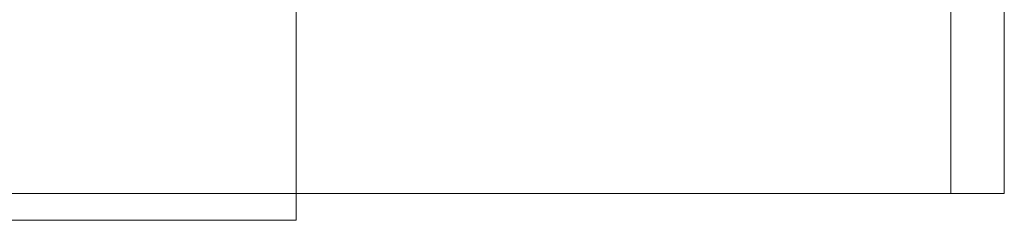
# Model space of a CAD drawing. Header units: millimetres. Extents: x -2233 to 61924, y -68080 to 6847.
# Tile 528 of 656: x 26351 to 26535, y -19450 to -19413. Entities that reach past the tile are written whole.
import ezdxf

# ---------------------------------------------------------------- set-up
doc = ezdxf.new("R2010")
doc.units = ezdxf.units.MM
doc.layers.add('superior_briquetadora', color=7, linetype='Continuous', lineweight=0)

msp = doc.modelspace()

# ---------------------------------------------------------------- linework, layer by layer
at = {"layer": 'superior_briquetadora'}
for p, q in [((26535.067, -18655), (26535.067, -19445)), ((26403.067, -19405), (26403.067, -19450)), ((26525.067, -19405), (26525.067, -19445)), ((26535.067, -19445), (26535.067, -19405)), ((26525.067, -19445), (25905.067, -19445)), ((26535.067, -19445), (25905.067, -19445)), ((26535.067, -19445), (26525.067, -19445)), ((26338.539, -19450), (26352.925, -19450)), ((26352.925, -19450), (26365.753, -19450)), ((26365.753, -19450), (26376.872, -19450)), ((26376.872, -19450), (26386.154, -19450)), ((26386.154, -19450), (26393.488, -19450)), ((26393.488, -19450), (26398.789, -19450)), ((26398.789, -19450), (26401.995, -19450)), ((26401.995, -19450), (26403.067, -19450))]:
    msp.add_line(p, q, dxfattribs=at)

doc.saveas('drawing.dxf')
